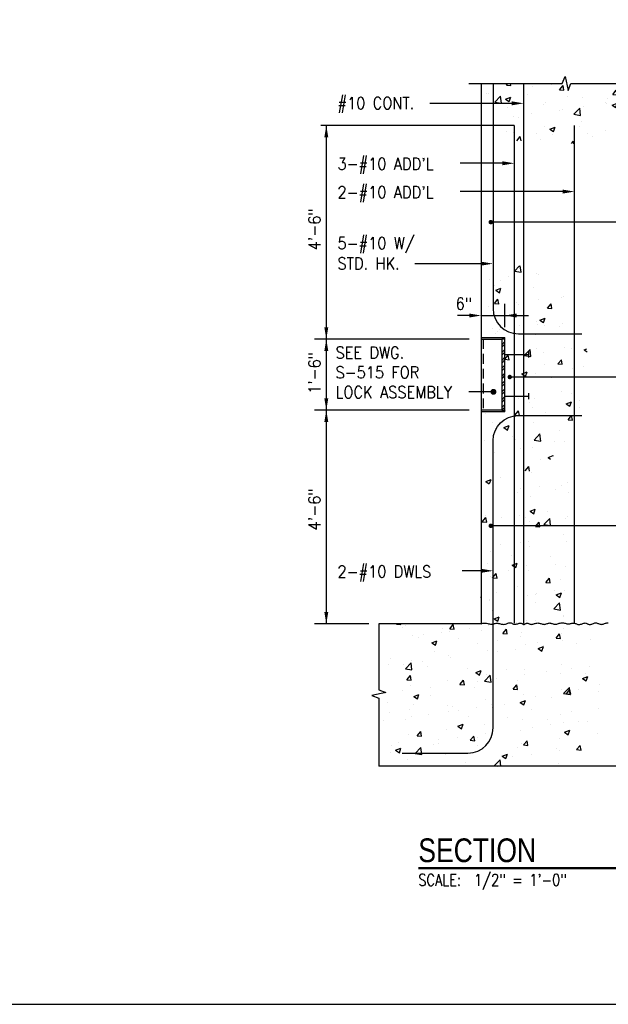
# Model space of a CAD drawing. Header units: inches. Extents: x -9715 to 32893, y -15613 to -1138.
# Tile 274 of 380: x 10638 to 10787, y -10437 to -10188. Entities that reach past the tile are written whole.
import ezdxf
from ezdxf.enums import TextEntityAlignment as Align

# ---------------------------------------------------------------- set-up
doc = ezdxf.new("R2010")
doc.units = ezdxf.units.IN
doc.header["$MEASUREMENT"] = 0
doc.linetypes.add('HIDDEN', pattern=[0.375, 0.25, -0.125])
doc.layers.get('0').update_dxf_attribs({"color": 252})
doc.layers.get('DEFPOINTS').update_dxf_attribs({"color": 11})
for name, color, linetype in [('A-ANNO-TITL', 2, 'Continuous'), ('S-ANNO-TEXT', 2, 'Continuous'), ('S1', 2, 'Continuous'), ('S2', 7, 'Continuous'), ('S3', 4, 'Continuous'), ('S5', 1, 'Continuous'), ('S6', 1, 'Continuous'), ('S7', 2, 'Continuous'), ('S7R', 2, 'Continuous')]:
    doc.layers.add(name, color=color, linetype=linetype)
doc.styles.add('125', font='romans.shx', dxfattribs={"width": 0.8, "height": 2})
doc.styles.add('TEXT', font='romans.shx', dxfattribs={"width": 0.8, "height": 16})
doc.styles.add('Title', font='swiss.ttf', dxfattribs={"width": 0.8})

# ---------------------------------------------------------------- blocks, each defined once
blk = doc.blocks.new('*X236')
at = {"color": 0}
for p, q in [((351.61, 476.23), (351.95, 476.58)), ((351.61, 470.93), (354.73, 474.05)), ((351.61, 468.28), (354.73, 471.4)), ((351.61, 462.97), (354.73, 466.1)), ((351.61, 460.32), (354.73, 463.45)), ((351.61, 455.02), (354.73, 458.14)), ((351.61, 452.37), (354.73, 455.49)), ((351.61, 447.06), (354.73, 450.19)), ((351.61, 444.41), (354.73, 447.54)), ((351.61, 439.11), (354.73, 442.23)), ((353.35, 438.21), (354.73, 439.58)), ((351.61, 436.46), (353.35, 438.21)), ((351.61, 431.15), (354.73, 434.28)), ((351.61, 428.5), (354.73, 431.63)), ((351.61, 423.2), (354.73, 426.32)), ((351.61, 420.55), (354.73, 423.67)), ((351.61, 415.24), (354.73, 418.37)), ((351.61, 412.59), (354.73, 415.72)), ((351.61, 407.29), (354.73, 410.41)), ((351.61, 404.64), (354.73, 407.76))]:
    blk.add_line(p, q, dxfattribs=at)
blk = doc.blocks.new('*X248')
at = {"color": 0}
for p, q in [((2772.67, 1179.67), (2777.72, 1184.93)), ((2772.67, 1179.67), (2779.34, 1178.63)), ((2779.34, 1178.63), (2778.62, 1184.84)), ((2794.88, 1177.45), (2794.88, 1177.45)), ((2797.46, 1175.88), (2797.46, 1175.88)), ((2747.7, 1171.24), (2747.7, 1171.24)), ((2758.95, 1170.59), (2758.95, 1170.59)), ((2766.48, 1173.71), (2766.48, 1173.71)), ((2752.39, 1165.07), (2752.39, 1165.07)), ((2753.71, 1160.19), (2758.97, 1162.2)), ((2753.71, 1160.19), (2757.45, 1157.67)), ((2757.45, 1157.67), (2758.97, 1162.2)), ((2792.43, 1163.38), (2792.43, 1163.38)), ((2752.33, 1146.8), (2755.95, 1151.11)), ((2752.33, 1146.8), (2756.82, 1146.41)), ((2756.82, 1146.41), (2755.95, 1151.11)), ((2758.04, 1145.63), (2758.04, 1145.63)), ((2775.15, 1147.87), (2775.15, 1147.87)), ((2796.55, 1150.91), (2796.55, 1150.91)), ((2806.13, 1142.09), (2809.74, 1146.4)), ((2810.61, 1141.7), (2809.75, 1146.4)), ((2820.36, 1152.81), (2820.36, 1152.81)), ((2822.52, 1154.11), (2822.52, 1154.11)), ((2746.75, 1144.13), (2746.75, 1144.13)), ((2776.62, 1145.31), (2776.62, 1145.31)), ((2806.13, 1142.09), (2810.61, 1141.7)), ((2794.59, 1128.84), (2794.59, 1128.84)), ((2795.63, 1125.94), (2795.63, 1125.94)), ((2798.48, 1129.99), (2803.73, 1132)), ((2798.48, 1129.99), (2802.21, 1127.47)), ((2802.21, 1127.47), (2803.73, 1132)), ((2821.57, 1127), (2821.57, 1127)), ((2833.52, 1130.74), (2833.52, 1130.74)), ((2750.85, 1121.33), (2750.85, 1121.33)), ((2753.6, 1116.67), (2753.6, 1116.67)), ((2755.42, 1118.29), (2755.42, 1118.29)), ((2757.13, 1120.66), (2757.13, 1120.66)), ((2777.83, 1125.05), (2777.83, 1125.05)), ((2802.79, 1124.53), (2802.79, 1124.53)), ((2817.86, 1123.36), (2817.86, 1123.36)), ((2793.64, 1114.98), (2793.64, 1114.98)), ((2832.6, 1105.78), (2832.6, 1105.78)), ((2833.68, 1113.29), (2833.68, 1113.29)), ((2782.61, 1094.2), (2788.45, 1100.28)), ((2789.28, 1093.16), (2788.45, 1100.28)), ((2794.72, 1100.97), (2794.72, 1100.97)), ((2801.84, 1097.42), (2801.84, 1097.42)), ((2823.23, 1102.59), (2823.23, 1102.59)), ((2830.24, 1101.16), (2830.24, 1101.16)), ((2843.25, 1099.79), (2845.91, 1100.81)), ((2843.25, 1099.79), (2846.12, 1097.85)), ((2762.98, 1090.67), (2766.36, 1094.7)), ((2762.98, 1090.37), (2767.22, 1089.99)), ((2767.22, 1089.99), (2766.36, 1094.69)), ((2779.49, 1095.08), (2779.49, 1095.08)), ((2782.61, 1094.2), (2789.28, 1093.16)), ((2783.06, 1094.95), (2783.06, 1094.95)), ((2816.53, 1085.68), (2820.15, 1089.99)), ((2821.02, 1085.29), (2820.15, 1089.99)), ((2780.23, 1075.6), (2785.49, 1077.62)), ((2783.97, 1073.08), (2785.49, 1077.62)), ((2793.81, 1076.01), (2793.81, 1076.01)), ((2802.94, 1085.24), (2802.94, 1085.24)), ((2816.53, 1085.68), (2821.02, 1085.29)), ((2831.69, 1080.81), (2831.69, 1080.81)), ((2842.98, 1083.54), (2842.98, 1083.54)), ((2780.23, 1075.6), (2783.96, 1073.09)), ((2782.11, 1067.84), (2782.11, 1067.84)), ((2810.51, 1071.58), (2810.51, 1071.58)), ((2763.33, 1065.37), (2763.33, 1065.37)), ((2820.13, 1057.84), (2820.13, 1057.84)), ((2776.4, 1050.34), (2776.4, 1050.34)), ((2788.34, 1046.91), (2788.34, 1046.91)), ((2792.9, 1051.04), (2792.9, 1051.04)), ((2825, 1045.41), (2830.25, 1047.42)), ((2828.73, 1042.89), (2830.25, 1047.42)), ((2830.78, 1055.84), (2830.78, 1055.84)), ((2838.15, 1048.23), (2838.15, 1048.23)), ((2764.11, 1038.53), (2764.11, 1038.53)), ((2773.15, 1033.97), (2776.76, 1038.28)), ((2777.63, 1033.58), (2776.76, 1038.28)), ((2790.78, 1042), (2790.78, 1042)), ((2804.15, 1036.84), (2804.15, 1036.84)), ((2825, 1045.41), (2828.73, 1042.89)), ((2828.37, 1045.22), (2828.37, 1045.22)), ((2838.11, 1041.38), (2838.11, 1041.38)), ((2743.6, 1035.79), (2743.6, 1035.79)), ((2750.63, 1026.36), (2750.63, 1026.36)), ((2773.15, 1033.97), (2777.63, 1033.58)), ((2791.99, 1026.07), (2791.99, 1026.07)), ((2794.37, 1033.87), (2794.37, 1033.87)), ((2826.94, 1029.27), (2830.56, 1033.58)), ((2826.94, 1029.27), (2831.42, 1028.87)), ((2829.87, 1030.87), (2829.87, 1030.87)), ((2831.42, 1028.87), (2830.56, 1033.57)), ((2753.48, 1020.79), (2753.48, 1020.79)), ((2761.99, 1021.22), (2767.24, 1023.23)), ((2761.99, 1021.22), (2765.72, 1018.7)), ((2765.72, 1018.7), (2767.24, 1023.23)), ((2818.42, 1018.65), (2818.42, 1018.65)), ((2742.65, 1008.68), (2742.65, 1008.68)), ((2771.05, 1012.42), (2771.05, 1012.42)), ((2773.42, 1008.79), (2773.42, 1008.79)), ((2792.56, 1008.72), (2798.4, 1014.81)), ((2792.56, 1008.72), (2799.23, 1007.69)), ((2799.23, 1007.69), (2798.4, 1014.81)), ((2813.45, 1007.1), (2813.45, 1007.1)), ((2823.01, 1007.62), (2823.01, 1007.62)), ((2779.27, 1000.11), (2779.27, 1000.11)), ((2791.07, 1001.11), (2791.07, 1001.11)), ((2752.57, 995.83), (2752.57, 995.83)), ((2798.69, 989.07), (2798.69, 989.07)), ((2806.75, 991.02), (2812, 993.04)), ((2806.75, 991.02), (2809.16, 989.39)), ((2811.74, 992.25), (2812.01, 993.03)), ((2751.32, 982.84), (2751.32, 982.84)), ((2783.55, 977.56), (2787.17, 981.87)), ((2788.04, 977.16), (2787.17, 981.86)), ((2743.74, 966.83), (2748.99, 968.85)), ((2743.74, 966.83), (2747.14, 964.54)), ((2747.58, 964.64), (2748.99, 968.84)), ((2751.65, 970.86), (2751.65, 970.86)), ((2758.81, 970.46), (2758.81, 970.46)), ((2790.16, 976.14), (2790.16, 976.14))]:
    blk.add_line(p, q, dxfattribs=at)
blk = doc.blocks.new('*X249')
at = {"color": 0}
for p, q in [((2778.96, 959.49), (2778.96, 959.49)), ((2797.73, 961.96), (2797.73, 961.96)), ((2814.66, 958.7), (2814.66, 958.7)), ((2819.91, 962.87), (2819.91, 962.87)), ((2826.14, 965.7), (2826.14, 965.7)), ((2776.17, 955.36), (2776.17, 955.36)), ((2789.25, 951.17), (2789.25, 951.17)), ((2827.13, 955.97), (2827.13, 955.97)), ((2750.74, 945.89), (2750.74, 945.89)), ((2788.5, 936.63), (2793.76, 938.65)), ((2788.5, 936.63), (2792.24, 934.12)), ((2792.24, 934.12), (2793.76, 938.65)), ((2794.15, 938.9), (2794.15, 938.9)), ((2740.16, 925.85), (2743.78, 930.16)), ((2744.65, 925.46), (2743.78, 930.16)), ((2743.89, 932.34), (2743.89, 932.34)), ((2750.41, 931.39), (2750.41, 931.39)), ((2759.23, 929.91), (2759.23, 929.91)), ((2778, 932.38), (2778, 932.38)), ((2783.93, 930.65), (2783.93, 930.65)), ((2802.5, 923.25), (2808.34, 929.34)), ((2806.41, 936.12), (2806.41, 936.12)), ((2809.17, 922.21), (2808.34, 929.34)), ((2823.96, 928.96), (2823.96, 928.96)), ((2826.22, 931.01), (2826.22, 931.01)), ((2740.16, 925.85), (2744.65, 925.46)), ((2749.83, 920.92), (2749.83, 920.92)), ((2788.34, 926.2), (2788.34, 926.2)), ((2793.96, 921.14), (2797.58, 925.45)), ((2793.96, 921.14), (2798.44, 920.75)), ((2798.44, 920.75), (2797.58, 925.45)), ((2802.5, 923.25), (2809.17, 922.22)), ((2786.68, 906.54), (2786.68, 906.54)), ((2822.79, 912.65), (2822.79, 912.65)), ((2739.5, 900.33), (2739.5, 900.33)), ((2758.27, 902.8), (2758.27, 902.8)), ((2779.05, 905.14), (2779.05, 905.14)), ((2787.43, 901.24), (2787.43, 901.24)), ((2825.31, 906.04), (2825.31, 906.04)), ((2748.92, 895.96), (2748.92, 895.96)), ((2769.32, 892.32), (2769.32, 892.32)), ((2809.36, 890.63), (2809.36, 890.63)), ((2745.1, 883.94), (2745.1, 883.94)), ((2766.95, 876.96), (2766.95, 876.96)), ((2770.26, 882.25), (2775.51, 884.26)), ((2770.26, 882.25), (2773.99, 879.73)), ((2773.99, 879.73), (2775.51, 884.26)), ((2785.13, 882.25), (2785.13, 882.25)), ((2814.31, 883.19), (2814.31, 883.19)), ((2824.4, 881.07), (2824.4, 881.07)), ((2748.01, 870.99), (2748.01, 870.99)), ((2750.57, 869.44), (2754.19, 873.74)), ((2750.57, 869.44), (2755.05, 869.04)), ((2755.05, 869.04), (2754.19, 873.74)), ((2786.51, 876.27), (2786.51, 876.27)), ((2804.37, 864.73), (2807.98, 869.04)), ((2808.85, 864.33), (2807.98, 869.04)), ((2819.69, 867.9), (2819.69, 867.9)), ((2775.95, 860.39), (2775.95, 860.39)), ((2804.37, 864.73), (2808.85, 864.34)), ((2739.07, 849.15), (2738.98, 849.94)), ((2738.98, 849.17), (2739.07, 849.16)), ((2747.22, 847.38), (2747.22, 847.38)), ((2754.4, 854.2), (2754.4, 854.2)), ((2785.6, 851.3), (2785.6, 851.3)), ((2794.44, 852.51), (2794.44, 852.51)), ((2794.58, 853.61), (2794.58, 853.61)), ((2813.36, 856.09), (2813.36, 856.09)), ((2815.02, 852.05), (2820.28, 854.07)), ((2815.02, 852.05), (2818.75, 849.53)), ((2818.76, 849.53), (2820.28, 854.06)), ((2823.49, 856.11), (2823.49, 856.11)), ((2747.09, 846.02), (2747.09, 846.02)), ((2793.92, 843.92), (2793.92, 843.92)), ((2812.44, 837.78), (2818.28, 843.87)), ((2812.44, 837.78), (2819.11, 836.74)), ((2819.11, 836.74), (2818.28, 843.86)), ((2750.19, 836.42), (2750.19, 836.42)), ((2752.01, 827.86), (2757.26, 829.88)), ((2752.01, 827.86), (2755.74, 825.35)), ((2755.74, 825.34), (2757.26, 829.88)), ((2822.03, 830.24), (2822.03, 830.24)), ((2822.57, 831.14), (2822.57, 831.14)), ((2653.39, 822.43), (2653.71, 822.82)), ((2653.39, 822.43), (2657.87, 822.04)), ((2657.87, 822.04), (2657.73, 822.82)), ((2659.72, 819.26), (2659.72, 819.26)), ((2662.71, 821.4), (2662.71, 821.4)), ((2699.76, 817.57), (2699.76, 817.57)), ((2707.18, 817.73), (2710.8, 822.04)), ((2707.18, 817.73), (2711.67, 817.34)), ((2711.67, 817.33), (2710.8, 822.03)), ((2727.49, 817.8), (2727.49, 817.8)), ((2746.18, 821.06), (2746.18, 821.06)), ((2760.98, 813.02), (2764.59, 817.33)), ((2765.46, 812.63), (2764.59, 817.33)), ((2774.85, 824.03), (2774.85, 824.03)), ((2784.69, 826.34), (2784.69, 826.34)), ((2793.63, 826.5), (2793.63, 826.5)), ((2822.57, 817.68), (2822.57, 817.68)), ((2635.5, 810.88), (2635.5, 810.88)), ((2669.35, 810.63), (2669.35, 810.63)), ((2675.53, 809.19), (2675.53, 809.19)), ((2680.3, 811.59), (2680.3, 811.59)), ((2699.08, 814.06), (2699.08, 814.06)), ((2707.23, 815.43), (2707.23, 815.43)), ((2715.57, 807.49), (2715.57, 807.49)), ((2739.79, 815.88), (2739.79, 815.88)), ((2760.98, 813.02), (2765.46, 812.63)), ((2778.83, 810.17), (2778.83, 810.17)), ((2779.83, 814.19), (2779.83, 814.19)), ((2814.77, 808.31), (2818.39, 812.62)), ((2814.77, 808.31), (2819.25, 807.92)), ((2819.26, 807.92), (2818.39, 812.62)), ((2819.87, 812.49), (2819.87, 812.49)), ((2849.67, 806.9), (2849.67, 806.9)), ((2688.99, 803.67), (2694.24, 805.69)), ((2688.99, 803.67), (2692.72, 801.16)), ((2692.72, 801.15), (2694.24, 805.69)), ((2735.09, 802.66), (2735.09, 802.66)), ((2755.61, 805.8), (2755.61, 805.8)), ((2773.9, 796.92), (2773.9, 796.92)), ((2783.78, 801.37), (2783.78, 801.37)), ((2795.64, 804.11), (2795.64, 804.11)), ((2796.78, 797.66), (2802.03, 799.68)), ((2796.78, 797.66), (2800.51, 795.15)), ((2800.51, 795.15), (2802.03, 799.68)), ((2802.3, 800.66), (2802.3, 800.66)), ((2821.66, 806.17), (2821.66, 806.17)), ((2835.68, 802.42), (2835.68, 802.42)), ((2647.61, 787.65), (2647.61, 787.65)), ((2691.35, 795.15), (2691.35, 795.15)), ((2706.32, 790.47), (2706.32, 790.47)), ((2707.75, 788.22), (2707.75, 788.22)), ((2745.27, 796.09), (2745.27, 796.09)), ((2755.12, 794.45), (2755.12, 794.45)), ((2644.8, 781.14), (2644.8, 781.14)), ((2660.57, 782), (2660.57, 782)), ((2662.3, 777.13), (2668.14, 783.22)), ((2662.3, 777.13), (2668.97, 776.1)), ((2668.97, 776.1), (2668.14, 783.22)), ((2668.43, 785.66), (2668.43, 785.66)), ((2679.35, 784.48), (2679.35, 784.48)), ((2684.84, 779.45), (2684.84, 779.45)), ((2724.87, 777.75), (2724.87, 777.75)), ((2820.75, 781.2), (2820.75, 781.2)), ((2829.94, 777.32), (2829.94, 777.32)), ((2848.71, 779.79), (2848.71, 779.79)), ((2663.79, 766.02), (2667.41, 770.33)), ((2668.28, 765.63), (2667.41, 770.33)), ((2733.76, 773.48), (2739.01, 775.49)), ((2733.76, 773.48), (2737.49, 770.96)), ((2737.49, 770.96), (2739.01, 775.49)), ((2742.34, 764.72), (2748.18, 770.81)), ((2744.36, 771.12), (2744.36, 771.12)), ((2749.01, 763.68), (2748.18, 770.8)), ((2754.17, 767.34), (2754.17, 767.34)), ((2764.91, 776.06), (2764.91, 776.06)), ((2782.57, 771.08), (2782.57, 771.08)), ((2782.87, 776.4), (2782.87, 776.4)), ((2804.95, 774.37), (2804.95, 774.37)), ((2819.47, 772.93), (2819.47, 772.93)), ((2841.54, 767.47), (2846.79, 769.48)), ((2841.54, 767.47), (2845.27, 764.95)), ((2844.98, 772.68), (2844.98, 772.68)), ((2845.27, 764.95), (2846.8, 769.48)), ((2663.79, 766.02), (2668.28, 765.63)), ((2667.52, 760.7), (2667.52, 760.7)), ((2688.02, 758.64), (2688.02, 758.64)), ((2705.4, 765.5), (2705.4, 765.5)), ((2717.59, 761.31), (2721.21, 765.62)), ((2717.59, 761.31), (2722.07, 760.92)), ((2722.07, 760.92), (2721.21, 765.62)), ((2731.99, 757.91), (2731.99, 757.91)), ((2735.39, 764.87), (2735.39, 764.87)), ((2742.34, 764.72), (2749.01, 763.68)), ((2771.38, 756.61), (2775, 760.92)), ((2775.87, 756.21), (2775, 760.91)), ((2775.73, 765.42), (2775.73, 765.42)), ((2822.39, 752.3), (2828.23, 758.39)), ((2829.06, 751.27), (2828.23, 758.39)), ((2858.79, 761.86), (2858.79, 761.86)), ((2640.84, 752.42), (2640.84, 752.42)), ((2659.62, 754.9), (2659.62, 754.9)), ((2670.74, 749.29), (2675.99, 751.3)), ((2670.74, 749.29), (2674.47, 746.77)), ((2674.47, 746.77), (2675.99, 751.3)), ((2688.25, 750.4), (2688.25, 750.4)), ((2771.38, 756.61), (2775.87, 756.21)), ((2781.95, 751.44), (2781.95, 751.44)), ((2793.7, 748.95), (2793.7, 748.95)), ((2810.21, 747.74), (2810.21, 747.74)), ((2819.84, 756.24), (2819.84, 756.24)), ((2822.39, 752.3), (2829.06, 751.27)), ((2825.18, 751.9), (2828.79, 756.21)), ((2825.18, 751.9), (2829.66, 751.51)), ((2829.66, 751.51), (2828.79, 756.21)), ((2828.98, 750.21), (2828.98, 750.21)), ((2837.44, 756.46), (2837.44, 756.46)), ((2857.39, 753.95), (2857.39, 753.95)), ((2644.52, 742.9), (2644.52, 742.9)), ((2670.23, 741.12), (2670.23, 741.12)), ((2704.49, 740.53), (2704.49, 740.53)), ((2710.27, 739.43), (2710.27, 739.43)), ((2734.44, 737.76), (2734.44, 737.76)), ((2743.45, 746.15), (2743.45, 746.15)), ((2749.96, 741.44), (2749.96, 741.44)), ((2750.3, 737.74), (2750.3, 737.74)), ((2762.84, 741.5), (2762.84, 741.5)), ((2778.53, 743.28), (2783.78, 745.29)), ((2778.53, 743.28), (2782.26, 740.76)), ((2782.26, 740.76), (2783.78, 745.29)), ((2646.01, 732.74), (2646.01, 732.74)), ((2666.61, 735.73), (2666.61, 735.73)), ((2668.29, 729.05), (2668.29, 729.05)), ((2686.04, 731.05), (2686.04, 731.05)), ((2706.23, 733.94), (2706.23, 733.94)), ((2715.66, 735.29), (2715.66, 735.29)), ((2726.08, 729.35), (2726.08, 729.35)), ((2766.12, 727.66), (2766.12, 727.66)), ((2790.34, 736.05), (2790.34, 736.05)), ((2818.93, 731.27), (2818.93, 731.27)), ((2830.38, 734.35), (2830.38, 734.35)), ((2857.88, 736.89), (2857.88, 736.89)), ((2639.89, 725.31), (2639.89, 725.31)), ((2662.49, 726.43), (2662.49, 726.43)), ((2715.51, 719.09), (2720.76, 721.1)), ((2715.51, 719.09), (2719.24, 716.57)), ((2719.24, 716.57), (2720.76, 721.1)), ((2742.53, 721.19), (2742.53, 721.19)), ((2781.04, 726.47), (2781.04, 726.47)), ((2790.48, 718.16), (2790.48, 718.16)), ((2806.15, 725.97), (2806.15, 725.97)), ((2809.25, 720.63), (2809.25, 720.63)), ((2822.35, 722.71), (2822.35, 722.71)), ((2837.66, 724.37), (2837.66, 724.37)), ((2846.19, 724.28), (2846.19, 724.28)), ((2665.7, 710.76), (2665.7, 710.76)), ((2674.2, 709.61), (2677.82, 713.91)), ((2674.2, 709.61), (2678.68, 709.21)), ((2678.68, 709.21), (2677.82, 713.91)), ((2703.58, 715.56), (2703.58, 715.56)), ((2714.71, 708.18), (2714.71, 708.18)), ((2728, 704.9), (2731.61, 709.21)), ((2732.48, 704.5), (2731.61, 709.21)), ((2734.87, 707.69), (2734.87, 707.69)), ((2743.11, 711.92), (2743.11, 711.92)), ((2778.61, 715.2), (2778.61, 715.2)), ((2823.29, 713.08), (2828.55, 715.1)), ((2823.29, 713.08), (2827.03, 710.57)), ((2827.03, 710.56), (2828.55, 715.1)), ((2856.97, 711.93), (2856.97, 711.93)), ((2648.56, 699.47), (2648.56, 699.47)), ((2655.31, 703), (2655.31, 703)), ((2672.24, 691.66), (2678.08, 697.75)), ((2678.91, 690.62), (2678.09, 697.75)), ((2691.13, 700.18), (2691.13, 700.18)), ((2695.35, 701.31), (2695.35, 701.31)), ((2695.93, 705.71), (2695.93, 705.71)), ((2728, 704.9), (2732.48, 704.51)), ((2735.38, 699.61), (2735.38, 699.61)), ((2775.42, 697.92), (2775.42, 697.92)), ((2780.13, 701.5), (2780.13, 701.5)), ((2781.79, 700.19), (2785.41, 704.5)), ((2781.79, 700.19), (2786.27, 699.8)), ((2786.27, 699.8), (2785.41, 704.5)), ((2818.01, 706.3), (2818.01, 706.3)), ((2835.58, 695.49), (2839.2, 699.8)), ((2840.07, 695.09), (2839.2, 699.79)), ((2647.39, 692.67), (2647.39, 692.67)), ((2652.49, 694.9), (2657.74, 696.91)), ((2652.49, 694.9), (2656.22, 692.38)), ((2656.22, 692.38), (2657.75, 696.91)), ((2672.24, 691.66), (2678.91, 690.62)), ((2702.67, 690.6), (2702.67, 690.6)), ((2741.62, 696.22), (2741.62, 696.22)), ((2760.28, 688.89), (2765.53, 690.91)), ((2760.28, 688.89), (2764.01, 686.38)), ((2764.01, 686.37), (2765.53, 690.91)), ((2770.75, 688.58), (2770.75, 688.58)), ((2789.52, 691.05), (2789.52, 691.05)), ((2815.46, 696.23), (2815.46, 696.23)), ((2817.93, 694.79), (2817.93, 694.79)), ((2835.58, 695.49), (2840.07, 695.09)), ((2664.79, 685.8), (2664.79, 685.8)), ((2723.38, 682.34), (2723.38, 682.34)), ((2752.29, 679.25), (2758.13, 685.33)), ((2752.29, 679.25), (2755.04, 678.82)), ((2758.89, 678.82), (2758.13, 685.33)), ((2817.1, 681.34), (2817.1, 681.34))]:
    blk.add_line(p, q, dxfattribs=at)
blk = doc.blocks.new('*X250')
at = {"color": 0}
for p, q in [((2764.5, 1367.75), (2765.91, 1369.43)), ((2764.5, 1367.75), (2768.99, 1367.36)), ((2768.99, 1367.36), (2768.6, 1369.43)), ((2791.27, 1365.86), (2791.27, 1365.86)), ((2810.04, 1368.33), (2810.04, 1368.33)), ((2818.3, 1363.05), (2821.91, 1367.36)), ((2822.78, 1362.65), (2821.91, 1367.35)), ((2919.19, 1366.35), (2919.19, 1366.35)), ((2937.89, 1369.43), (2938.22, 1369.21)), ((2938.23, 1369.21), (2938.3, 1369.43)), ((2952.01, 1365.28), (2952.01, 1365.28)), ((2995.75, 1372.79), (2995.75, 1372.79)), ((3007.81, 1367.39), (3007.81, 1367.39)), ((3042.28, 1365.72), (3047.53, 1367.73)), ((3042.28, 1365.72), (3046.01, 1363.2)), ((3046.01, 1363.2), (3047.53, 1367.73)), ((2743.9, 1359.63), (2743.9, 1359.63)), ((2746.3, 1359.47), (2746.3, 1359.47)), ((2752.78, 1350.61), (2758.62, 1356.7)), ((2759.45, 1349.58), (2758.62, 1356.7)), ((2763.69, 1353.54), (2768.94, 1355.56)), ((2767.42, 1351.02), (2768.94, 1355.55)), ((2786.33, 1357.78), (2786.33, 1357.78)), ((2818.3, 1363.05), (2822.78, 1362.65)), ((2826.37, 1356.09), (2826.37, 1356.09)), ((2841.72, 1355.45), (2841.72, 1355.45)), ((2872.09, 1358.34), (2875.71, 1362.65)), ((2872.09, 1358.34), (2876.58, 1357.95)), ((2876.58, 1357.95), (2875.71, 1362.65)), ((2880.68, 1361.07), (2880.68, 1361.07)), ((2908.28, 1357.77), (2908.28, 1357.77)), ((2913.27, 1354.94), (2913.27, 1354.94)), ((2925.89, 1353.63), (2929.5, 1357.94)), ((2930.37, 1353.24), (2929.5, 1357.94)), ((2960.63, 1361.18), (2960.63, 1361.18)), ((2979.41, 1363.65), (2979.41, 1363.65)), ((3013.72, 1356.32), (3013.72, 1356.32)), ((3033.62, 1357.09), (3033.62, 1357.09)), ((3057.46, 1363.83), (3057.46, 1363.83)), ((3071.5, 1361.89), (3071.5, 1361.89)), ((2752.78, 1350.61), (2759.45, 1349.58)), ((2762.11, 1349.4), (2762.11, 1349.4)), ((2763.69, 1353.54), (2767.42, 1351.02)), ((2765.33, 1345.36), (2765.33, 1345.36)), ((2802.15, 1347.7), (2802.15, 1347.7)), ((2803.84, 1350.64), (2803.84, 1350.64)), ((2842.18, 1346.01), (2842.18, 1346.01)), ((2864.54, 1350.27), (2864.54, 1350.27)), ((2866.09, 1348.73), (2866.09, 1348.73)), ((2866.41, 1354.39), (2866.41, 1354.39)), ((2871.48, 1347.53), (2876.73, 1349.55)), ((2871.48, 1347.53), (2875.21, 1345.02)), ((2875.21, 1345.02), (2876.73, 1349.55)), ((2884.86, 1351.2), (2884.86, 1351.2)), ((2906.44, 1352.7), (2906.44, 1352.7)), ((2925.89, 1353.63), (2930.37, 1353.24)), ((2946.48, 1351.01), (2946.48, 1351.01)), ((2956.16, 1346.18), (2956.16, 1346.18)), ((2969.99, 1348.81), (2969.99, 1348.81)), ((2979.68, 1348.93), (2983.3, 1353.24)), ((2979.68, 1348.93), (2984.16, 1348.53)), ((2984.17, 1348.53), (2983.3, 1353.23)), ((2986.52, 1349.32), (2986.52, 1349.32)), ((2995.11, 1351.81), (2995.11, 1351.81)), ((3026.55, 1347.63), (3026.55, 1347.63)), ((3033.48, 1344.22), (3037.09, 1348.53)), ((3037.96, 1343.83), (3037.09, 1348.53)), ((3054.22, 1346.51), (3054.22, 1346.51)), ((3066.59, 1345.94), (3066.59, 1345.94)), ((2771.54, 1336.28), (2771.54, 1336.28)), ((2777.06, 1335.25), (2777.06, 1335.25)), ((2790.31, 1338.75), (2790.31, 1338.75)), ((2818.72, 1342.49), (2818.72, 1342.49)), ((2820.8, 1342.76), (2820.8, 1342.76)), ((2832.82, 1338.2), (2838.67, 1344.29)), ((2832.82, 1338.2), (2839.5, 1337.17)), ((2839.5, 1337.16), (2838.67, 1344.29)), ((2879.77, 1336.1), (2879.77, 1336.1)), ((2882.22, 1344.32), (2882.22, 1344.32)), ((2918.27, 1341.38), (2918.27, 1341.38)), ((2922.26, 1342.63), (2922.26, 1342.63)), ((2926.25, 1341.31), (2926.25, 1341.31)), ((2962.29, 1340.94), (2962.29, 1340.94)), ((2979.26, 1341.53), (2984.51, 1343.54)), ((2979.26, 1341.53), (2982.99, 1339.01)), ((2982.99, 1339.01), (2984.51, 1343.54)), ((2988.08, 1337.81), (2988.08, 1337.81)), ((3002.33, 1339.25), (3002.33, 1339.25)), ((3033.48, 1344.22), (3037.96, 1343.83)), ((3035.45, 1344.04), (3035.45, 1344.04)), ((3042.37, 1337.55), (3042.37, 1337.55)), ((3070.59, 1336.92), (3070.59, 1336.92)), ((2802.93, 1325.68), (2802.93, 1325.68)), ((2808.46, 1323.34), (2813.71, 1325.36)), ((2812.19, 1320.83), (2813.71, 1325.36)), ((2838.77, 1326.29), (2838.77, 1326.29)), ((2840.81, 1330.48), (2840.81, 1330.48)), ((2882.51, 1333.8), (2882.51, 1333.8)), ((2893.54, 1325.36), (2893.54, 1325.36)), ((2912.87, 1325.79), (2918.71, 1331.87)), ((2912.87, 1325.79), (2919.54, 1324.75)), ((2919.54, 1324.75), (2918.71, 1331.87)), ((2940.9, 1331.59), (2940.9, 1331.59)), ((2959.68, 1334.07), (2959.68, 1334.07)), ((2994.2, 1326.84), (2994.2, 1326.84)), ((3032.71, 1332.12), (3032.71, 1332.12)), ((3042.37, 1330.08), (3042.37, 1330.08)), ((2764.42, 1320.4), (2764.42, 1320.4)), ((2771.41, 1319.65), (2771.41, 1319.65)), ((2775.01, 1311.45), (2778.53, 1315.65)), ((2779.34, 1311.23), (2778.53, 1315.64)), ((2795.03, 1318.78), (2795.03, 1318.78)), ((2808.46, 1323.34), (2812.19, 1320.83)), ((2811.45, 1317.96), (2811.45, 1317.96)), ((2846.36, 1319.15), (2846.36, 1319.15)), ((2851.48, 1316.27), (2851.48, 1316.27)), ((2865.13, 1321.62), (2865.13, 1321.62)), ((2916.25, 1317.34), (2921.5, 1319.35)), ((2916.25, 1317.34), (2919.98, 1314.82)), ((2917.36, 1316.42), (2917.36, 1316.42)), ((2919.98, 1314.82), (2921.5, 1319.35)), ((2954.89, 1315.06), (2954.89, 1315.06)), ((2955.25, 1321.22), (2955.25, 1321.22)), ((2992.91, 1313.37), (2998.75, 1319.46)), ((2998.63, 1322.57), (2998.63, 1322.57)), ((2999.58, 1312.34), (2998.75, 1319.46)), ((3034.49, 1316.93), (3034.49, 1316.93)), ((3062.9, 1320.67), (3062.9, 1320.67)), ((2798.99, 1312.91), (2798.99, 1312.91)), ((2830.35, 1308.59), (2832.32, 1310.94)), ((2832.78, 1308.47), (2832.32, 1310.94)), ((2878.85, 1311.13), (2878.85, 1311.13)), ((2884.38, 1304.17), (2886.11, 1306.23)), ((2886.53, 1303.97), (2886.12, 1306.23)), ((2891.52, 1314.58), (2891.52, 1314.58)), ((2911.15, 1307.55), (2911.15, 1307.55)), ((2931.56, 1312.89), (2931.56, 1312.89)), ((2968.35, 1308.22), (2968.35, 1308.22)), ((2971.59, 1311.2), (2971.59, 1311.2)), ((2992.91, 1313.37), (2999.58, 1312.34)), ((3011.63, 1309.51), (3011.63, 1309.51)), ((3015.72, 1314.46), (3015.72, 1314.46)), ((3024.03, 1311.33), (3029.28, 1313.35)), ((3024.03, 1311.33), (3027.76, 1308.81)), ((3027.76, 1308.81), (3029.28, 1313.34)), ((3031.8, 1307.15), (3031.8, 1307.15)), ((3051.67, 1307.81), (3051.67, 1307.81)), ((3069.68, 1311.96), (3069.68, 1311.96)), ((2921.17, 1302.01), (2921.17, 1302.01)), ((2938.04, 1299.3), (2939.91, 1301.53)), ((2940.36, 1299.08), (2939.91, 1301.53)), ((2939.95, 1304.49), (2939.95, 1304.49)), ((2954.33, 1296.25), (2954.33, 1296.25)), ((2990.09, 1292.51), (2993.7, 1296.82)), ((2993.29, 1301.87), (2993.29, 1301.87)), ((2994.57, 1292.12), (2993.7, 1296.82)), ((3072.95, 1300.96), (3076.35, 1304.5)), ((3072.95, 1300.96), (3076.35, 1300.43)), ((2963.99, 1288.28), (2966.26, 1289.16)), ((2965.66, 1287.36), (2966.27, 1289.15)), ((2990.09, 1292.51), (2994.57, 1292.12)), ((3014.76, 1287.35), (3014.76, 1287.35)), ((3039.27, 1285.33), (3039.27, 1285.33)), ((3043.17, 1291.09), (3043.17, 1291.09)), ((3043.88, 1287.81), (3047.5, 1292.12)), ((3043.88, 1287.81), (3048.36, 1287.41)), ((3048.37, 1287.41), (3047.5, 1292.11)), ((3068.77, 1286.99), (3068.77, 1286.99)), ((2992.38, 1276.91), (2992.38, 1276.91)), ((2995.53, 1277.82), (2995.53, 1277.82)), ((2995.99, 1284.88), (2995.99, 1284.88)), ((3030.88, 1282.19), (3030.88, 1282.19)), ((3068.8, 1281.13), (3074.05, 1283.15)), ((3068.8, 1281.13), (3072.53, 1278.62)), ((3072.53, 1278.62), (3074.05, 1283.15)), ((2997.03, 1271.18), (2997.03, 1271.18)), ((3037.06, 1269.49), (3037.06, 1269.49)), ((3057.24, 1268.86), (3057.24, 1268.86)), ((3070.8, 1267.75), (3070.8, 1267.75)), ((3007.36, 1257.55), (3011.03, 1258.96)), ((3008.22, 1255.3), (3009.51, 1254.43)), ((3009.51, 1254.43), (3011.03, 1258.96)), ((3012.84, 1261.11), (3012.84, 1261.11)), ((3013.5, 1261.35), (3013.5, 1261.35)), ((3023.44, 1261.51), (3023.44, 1261.51)), ((3029.97, 1257.22), (3029.97, 1257.22)), ((3052.88, 1259.41), (3052.88, 1259.41)), ((3067.85, 1262.02), (3067.85, 1262.02)), ((3051.07, 1238.17), (3051.07, 1238.17)), ((3057.16, 1234.82), (3057.9, 1235.7)), ((3058.77, 1231), (3057.91, 1235.7)), ((3066.94, 1237.05), (3066.94, 1237.05)), ((3069.85, 1240.64), (3069.85, 1240.64)), ((3022.14, 1231.37), (3022.14, 1231.37)), ((3029.06, 1232.25), (3029.06, 1232.25)), ((3042.15, 1235.1), (3042.15, 1235.1)), ((3050.55, 1226.75), (3055.8, 1228.76)), ((3050.55, 1226.75), (3054.28, 1224.23)), ((3054.28, 1224.23), (3055.8, 1228.76)), ((3054.29, 1231.39), (3057.16, 1234.82)), ((3054.29, 1231.39), (3057.16, 1231.14)), ((3057.16, 1231.14), (3058.77, 1231)), ((3028.15, 1207.29), (3028.15, 1207.29)), ((3031.34, 1208.58), (3031.34, 1208.58)), ((3050.12, 1211.06), (3050.12, 1211.06)), ((3066.03, 1212.09), (3066.03, 1212.09))]:
    blk.add_line(p, q, dxfattribs=at)
blk = doc.blocks.new('NAVFAC_Anno_Title_T1')
at = {"color": 0, "linetype": 'ByBlock', "lineweight": -2, "style": 'Title'}
blk.add_attdef('TITLE', (0, 0.5), '', height=2, dxfattribs=at)
at = {"color": 0, "linetype": 'ByBlock', "lineweight": -2, "style": 'TEXT', "width": 0.8}
blk.add_attdef('SCALE', text='', height=1, dxfattribs=at).set_placement((0, -0.5), align=Align.TOP_LEFT)

msp = doc.modelspace()

# ---------------------------------------------------------------- linework, layer by layer
at = {"layer": 'A-ANNO-TITL', "const_width": 0.6}
msp.add_lwpolyline([(10738.5631, -10402.95135), (10866.51084, -10402.95135)], dxfattribs=at)
at = {"layer": 'DEFPOINTS'}
msp.add_lwpolyline([(10172.94127, -10437.40663), (10925.99112, -10437.40663), (10925.99112, -9936.96757), (10172.94127, -9936.96757)], close=True, dxfattribs=at)
at = {"layer": 'S1', "color": 2}
for p, q in [((10754.4544, -10204.50724), (10754.4544, -10269.16089)), ((10754.4544, -10287.16089), (10754.4544, -10341.16089)), ((10754.4544, -10341.16089), (10728.55899, -10341.16089)), ((10852.77854, -10377.16089), (10728.55899, -10377.16089))]:
    msp.add_line(p, q, dxfattribs=at)
at = {"layer": 'S1'}
for points in [[(10751.3592, -10204.50724), (10774.98565, -10204.50724)], [(10774.98565, -10204.50724), (10775.72002, -10202.72599), (10776.4544, -10206.27286), (10777.15046, -10204.50724)], [(10777.15046, -10204.50724), (10818.04672, -10204.50724)], [(10728.55899, -10341.16089), (10728.55899, -10357.85084), (10730.34024, -10358.58521), (10726.79336, -10359.31959), (10728.55899, -10360.01565), (10728.55899, -10377.16089)]]:
    msp.add_lwpolyline(points, dxfattribs=at)
at = {"layer": 'S1', "color": 1}
msp.add_lwpolyline([(10754.4544, -10341.16089), (10754.86135, -10341.04534), (10755.22493, -10340.99378), (10755.55058, -10340.99218), (10755.84379, -10341.02655), (10756.11003, -10341.08289), (10756.35476, -10341.14717), (10756.58346, -10341.20541), (10756.80159, -10341.2436), (10757.01391, -10341.25137), (10757.22226, -10341.23296), (10757.42777, -10341.19625), (10757.63157, -10341.14912), (10757.83478, -10341.09944), (10758.03853, -10341.0551), (10758.24394, -10341.02397), (10758.45214, -10341.01393), (10758.66396, -10341.03026), (10758.87902, -10341.06782), (10759.09661, -10341.11889), (10759.31607, -10341.17574), (10759.53671, -10341.23063), (10759.75783, -10341.27583), (10759.97876, -10341.30361), (10760.1988, -10341.30623), (10760.41714, -10341.2787), (10760.63234, -10341.22689), (10760.84283, -10341.15943), (10761.04706, -10341.08492), (10761.24346, -10341.01197), (10761.43045, -10340.9492), (10761.60648, -10340.90523), (10761.76996, -10340.88865), (10761.92028, -10340.90521), (10762.06051, -10340.94907), (10762.19466, -10341.01153), (10762.32676, -10341.08387), (10762.46082, -10341.15739), (10762.60086, -10341.22337), (10762.75088, -10341.2731), (10762.9149, -10341.29788), (10763.09545, -10341.29181), (10763.28902, -10341.2603), (10763.49062, -10341.21156), (10763.69526, -10341.15382), (10763.89794, -10341.09529), (10764.09367, -10341.0442), (10764.27744, -10341.00877), (10764.44428, -10340.99722), (10764.59053, -10341.01505), (10764.71798, -10341.05686), (10764.82975, -10341.11452), (10764.929, -10341.17992), (10765.01884, -10341.24492), (10765.10241, -10341.30141), (10765.18285, -10341.34125), (10765.26329, -10341.35634), (10765.3464, -10341.34125), (10765.43304, -10341.30141), (10765.5236, -10341.24492), (10765.61847, -10341.17992), (10765.71804, -10341.11452), (10765.8227, -10341.05686), (10765.93284, -10341.01505), (10766.04887, -10340.99722), (10766.17111, -10341.00881), (10766.29971, -10341.04446), (10766.43478, -10341.09617), (10766.57642, -10341.1559), (10766.72471, -10341.21564), (10766.87976, -10341.26735), (10767.04166, -10341.303), (10767.21052, -10341.31458), (10767.3863, -10341.29676), (10767.56845, -10341.25495), (10767.75627, -10341.19729), (10767.94909, -10341.13189), (10768.14622, -10341.06689), (10768.34697, -10341.0104), (10768.55066, -10340.97055), (10768.75661, -10340.95547), (10768.96409, -10340.97054), (10769.17225, -10341.01027), (10769.38022, -10341.06645), (10769.58711, -10341.13085), (10769.79204, -10341.19525), (10769.99413, -10341.25143), (10770.1925, -10341.29116), (10770.38627, -10341.30623), (10770.5748, -10341.29116), (10770.75843, -10341.25143), (10770.93775, -10341.19525), (10771.11335, -10341.13085), (10771.28581, -10341.06645), (10771.45573, -10341.01027), (10771.62369, -10340.97054), (10771.79028, -10340.95547), (10771.95617, -10340.97052), (10772.12235, -10341.01014), (10772.2899, -10341.06601), (10772.45991, -10341.12981), (10772.63343, -10341.19321), (10772.81156, -10341.2479), (10772.99537, -10341.28557), (10773.18594, -10341.29788), (10773.38397, -10341.27929), (10773.58865, -10341.23524), (10773.79882, -10341.17398), (10774.01331, -10341.10371), (10774.23092, -10341.03265), (10774.45049, -10340.96904), (10774.67085, -10340.92108), (10774.89081, -10340.897), (10775.10931, -10340.9024), (10775.32565, -10340.93237), (10775.53925, -10340.97936), (10775.74952, -10341.03585), (10775.95587, -10341.09429), (10776.15772, -10341.14716), (10776.35447, -10341.18691), (10776.54555, -10341.20601), (10776.73056, -10341.19941), (10776.91, -10341.17195), (10777.08454, -10341.131), (10777.25487, -10341.08387), (10777.42167, -10341.03792), (10777.58563, -10341.00049), (10777.74744, -10340.97891), (10777.90777, -10340.98052), (10778.06738, -10341.01006), (10778.22718, -10341.06182), (10778.38815, -10341.12747), (10778.55128, -10341.19871), (10778.71754, -10341.2672), (10778.88792, -10341.32463), (10779.06339, -10341.36269), (10779.24493, -10341.37305), (10779.43295, -10341.35031), (10779.62558, -10341.30075), (10779.82036, -10341.23358), (10780.01484, -10341.15799), (10780.20658, -10341.08319), (10780.39314, -10341.01836), (10780.57205, -10340.97272), (10780.74088, -10340.95547), (10780.8981, -10340.97269), (10781.04591, -10341.0181), (10781.18746, -10341.08231), (10781.32588, -10341.1559), (10781.4643, -10341.2295), (10781.60585, -10341.29371), (10781.75367, -10341.33912), (10781.91089, -10341.35634), (10782.07975, -10341.3391), (10782.25889, -10341.29357), (10782.44606, -10341.22906), (10782.63901, -10341.15486), (10782.83549, -10341.08027), (10783.03324, -10341.01458), (10783.23001, -10340.9671), (10783.42355, -10340.94711), (10783.6122, -10340.96085), (10783.79675, -10341.00218), (10783.97855, -10341.06192), (10784.15898, -10341.13085), (10784.33941, -10341.19978), (10784.52121, -10341.25952), (10784.70576, -10341.30085), (10784.89442, -10341.31458), (10785.08804, -10341.2946), (10785.28538, -10341.24712), (10785.48468, -10341.18143), (10785.68418, -10341.10684), (10785.8821, -10341.03264), (10786.0767, -10340.96812), (10786.26621, -10340.9226), (10786.44886, -10340.90536), (10786.6236, -10340.92261)], dxfattribs=at)
at = {"layer": 'S2', "color": 3}
for p, q in [((10754.4544, -10268.78589), (10760.4544, -10268.78589)), ((10754.4544, -10269.16089), (10759.67315, -10269.16089)), ((10759.67315, -10287.16089), (10754.4544, -10287.16089)), ((10760.4544, -10287.53589), (10754.4544, -10287.53589))]:
    msp.add_line(p, q, dxfattribs=at)
at = {"layer": 'S2'}
for p, q in [((10759.67315, -10269.16089), (10759.67315, -10287.16089)), ((10760.4544, -10269.16089), (10759.67315, -10269.16089)), ((10760.4544, -10287.53589), (10760.4544, -10268.78589)), ((10759.67315, -10287.16089), (10760.4544, -10287.16089))]:
    msp.add_line(p, q, dxfattribs=at)
at = {"layer": 'S2', "color": 3}
msp.add_lwpolyline([(10754.4544, -10269.16089), (10754.4544, -10287.16089)], dxfattribs=at)
at = {"layer": 'S2', "color": 1, "linetype": 'HIDDEN', "ltscale": 10}
msp.add_lwpolyline([(10754.9544, -10269.16089), (10754.9544, -10287.16089)], dxfattribs=at)
at = {"layer": 'S3', "color": 4}
for points in [[(10757.48929, -10204.50724), (10757.48929, -10261.45776, 0.414213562), (10763.86429, -10267.83276), (10779.94241, -10267.83276)], [(10734.48929, -10373.85129), (10751.11429, -10373.85129, 0.414213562), (10757.48929, -10367.47629), (10757.48929, -10294.86401, -0.414213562), (10763.86429, -10288.48901), (10779.94241, -10288.48901)]]:
    msp.add_lwpolyline(points, format="xyb", dxfattribs=at)
for points in [[(10765.2119, -10341.09279), (10765.2119, -10204.50724)], [(10762.85338, -10340.98696), (10762.85338, -10215.16089)], [(10778.06498, -10340.98696), (10778.06498, -10215.16089)]]:
    msp.add_lwpolyline(points, dxfattribs=at)
at = {"layer": 'S3', "color": 3, "const_width": 0.5625}
for points in [[(10756.61429, -10239.58157, 1), (10757.17679, -10239.58157, 1)], [(10761.41466, -10278.75464, 1), (10761.97716, -10278.75464, 1)], [(10756.61429, -10316.3876, 1), (10757.17679, -10316.3876, 1)]]:
    msp.add_lwpolyline(points, format="xyb", close=True, dxfattribs=at)
at = {"layer": 'S3', "color": 3}
for points in [[(10835.10922, -10239.58157), (10756.52054, -10239.58157)], [(10835.10922, -10278.75464), (10761.69591, -10278.75464)], [(10835.10922, -10316.3876), (10756.52054, -10316.3876)]]:
    msp.add_lwpolyline(points, dxfattribs=at)
at = {"layer": 'S3', "color": 5}
for points in [[(10760.4544, -10273.02026), (10766.5169, -10273.02026)], [(10766.5169, -10273.84839), (10766.5169, -10272.31714)], [(10760.4544, -10283.56714), (10766.5169, -10283.56714)], [(10766.5169, -10284.39526), (10766.5169, -10282.86401)]]:
    msp.add_lwpolyline(points, dxfattribs=at)
at = {"layer": 'S5'}
for p, q in [((10751.3592, -10204.50724), (10774.98565, -10204.50724)), ((10777.15046, -10204.50724), (10802.52582, -10204.50724)), ((10762.8448, -10215.16089), (10713.91508, -10215.16089)), ((10715.2923, -10215.16089), (10715.2923, -10341.16089)), ((10760.4544, -10266.16089), (10760.4544, -10260.20776)), ((10751.4544, -10263.20776), (10748.4544, -10263.20776)), ((10754.4544, -10263.20776), (10766.4544, -10263.20776)), ((10751.4544, -10269.16089), (10712.2923, -10269.16089)), ((10751.4544, -10287.16089), (10712.2923, -10287.16089)), ((10726.02931, -10341.16089), (10712.2923, -10341.16089))]:
    msp.add_line(p, q, dxfattribs=at)
for points in [[(10715.7923, -10218.16089), (10714.7923, -10218.16089), (10715.2923, -10215.16089)], [(10751.4544, -10263.70776), (10751.4544, -10262.70776), (10754.4544, -10263.20776)], [(10763.4544, -10263.70776), (10763.4544, -10262.70776), (10760.4544, -10263.20776)], [(10715.7923, -10266.16089), (10714.7923, -10266.16089), (10715.2923, -10269.16089)], [(10715.7923, -10272.16089), (10714.7923, -10272.16089), (10715.2923, -10269.16089)], [(10715.7923, -10284.16089), (10714.7923, -10284.16089), (10715.2923, -10287.16089)], [(10715.7923, -10290.16089), (10714.7923, -10290.16089), (10715.2923, -10287.16089)], [(10715.7923, -10338.16089), (10714.7923, -10338.16089), (10715.2923, -10341.16089)]]:
    msp.add_solid(points, dxfattribs=at)
at = {"layer": 'S7', "color": 1}
msp.add_line((10757.56761, -10282.5019), (10751.35564, -10282.5019), dxfattribs=at)
at = {"layer": 'S7', "const_width": 0.75}
msp.add_lwpolyline([(10757.19261, -10282.5019, 1), (10757.94261, -10282.5019, 1)], format="xyb", close=True, dxfattribs=at)
at = {"layer": 'S7R', "color": 1}
for p, q in [((10762.2119, -10209.54138), (10741.47139, -10209.54138)), ((10759.85338, -10224.6947), (10749.17063, -10224.6947)), ((10775.06498, -10231.86181), (10749.17063, -10231.86181)), ((10754.48929, -10250.08674), (10737.71244, -10250.08674)), ((10754.48929, -10327.7643), (10749.63693, -10327.7643))]:
    msp.add_line(p, q, dxfattribs=at)
for points in [[(10762.2119, -10209.04138), (10762.2119, -10210.04138), (10765.2119, -10209.54138)], [(10759.85338, -10224.1947), (10759.85338, -10225.1947), (10762.85338, -10224.6947)], [(10775.06498, -10231.36181), (10775.06498, -10232.36181), (10778.06498, -10231.86181)], [(10754.48929, -10249.58674), (10754.48929, -10250.58674), (10757.48929, -10250.08674)], [(10754.48929, -10327.2643), (10754.48929, -10328.2643), (10757.48929, -10327.7643)]]:
    msp.add_solid(points, dxfattribs=at)

# ---------------------------------------------------------------- block references
at = {"layer": 'A-ANNO-TITL'}
ref = msp.add_blockref('NAVFAC_Anno_Title_T1', (10738.5631, -10402.95135), dxfattribs=dict(at, xscale=3.000000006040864, yscale=3.000000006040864, zscale=3.000000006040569))
ref.add_attrib('TITLE', 'SECTION', (10738.5631, -10401.45135), dxfattribs={"layer": '0', "color": 0, "linetype": 'ByBlock', "lineweight": -2, "height": 6, "style": 'Title', "width": 0.8})
ref.add_attrib('SCALE', 'SCALE:  1/2" = 1\'-0"', dxfattribs={"layer": '0', "color": 0, "linetype": 'ByBlock', "lineweight": -2, "height": 3, "style": 'TEXT', "width": 0.8}).set_placement((10738.5631, -10404.45135), align=Align.TOP_LEFT)
at = {"layer": 'S6', "color": 1, "xscale": 0.25, "yscale": 0.25, "zscale": 0.25}
for name, p in [('*X250', (10069.70954, -10546.86557)), ('*X248', (10069.70954, -10546.86557)), ('*X236', (10671.77182, -10388.30628)), ('*X249', (10069.70954, -10546.86557))]:
    msp.add_blockref(name, p, dxfattribs=at)

# ---------------------------------------------------------------- texts
at = {"layer": 'S-ANNO-TEXT', "ltscale": 20, "style": '125', "width": 0.9}
for s, height, p in [('#10 CONT.', 3, (10718.11903, -10210.97098)), ("3-#10 ADD'L", 3.0000001, (10718.11903, -10226.3329)), ("2-#10 ADD'L", 3.0000001, (10718.11903, -10233.50002)), ('5-#10 W/', 3, (10718.11903, -10246.40081)), ('STD. HK.', 3, (10718.11903, -10251.52018)), ('6"', 3, (10748.00885, -10261.70776)), ('2-#10 DWLS', 3, (10718.11903, -10329.46197))]:
    msp.add_text(s, height=height, dxfattribs=at).set_placement(p)
for s, p in [('4\'-6"', (10713.7923, -10246.71069)), ('1\'-6"', (10713.7923, -10283.04258)), ('4\'-6"', (10713.7923, -10317.54516))]:
    msp.add_text(s, height=3, rotation=90, dxfattribs=at).set_placement(p)
at = {"layer": 'S-ANNO-TEXT', "insert": (10717.64134, -10271.08178), "char_height": 3.0000001, "width": 33.3583212, "attachment_point": 1, "style": '125'}
msp.add_mtext('{\\W0.9;SEE DWG. S-515 FOR LOCK ASSEMBLY}', dxfattribs=at)

doc.saveas('drawing.dxf')
